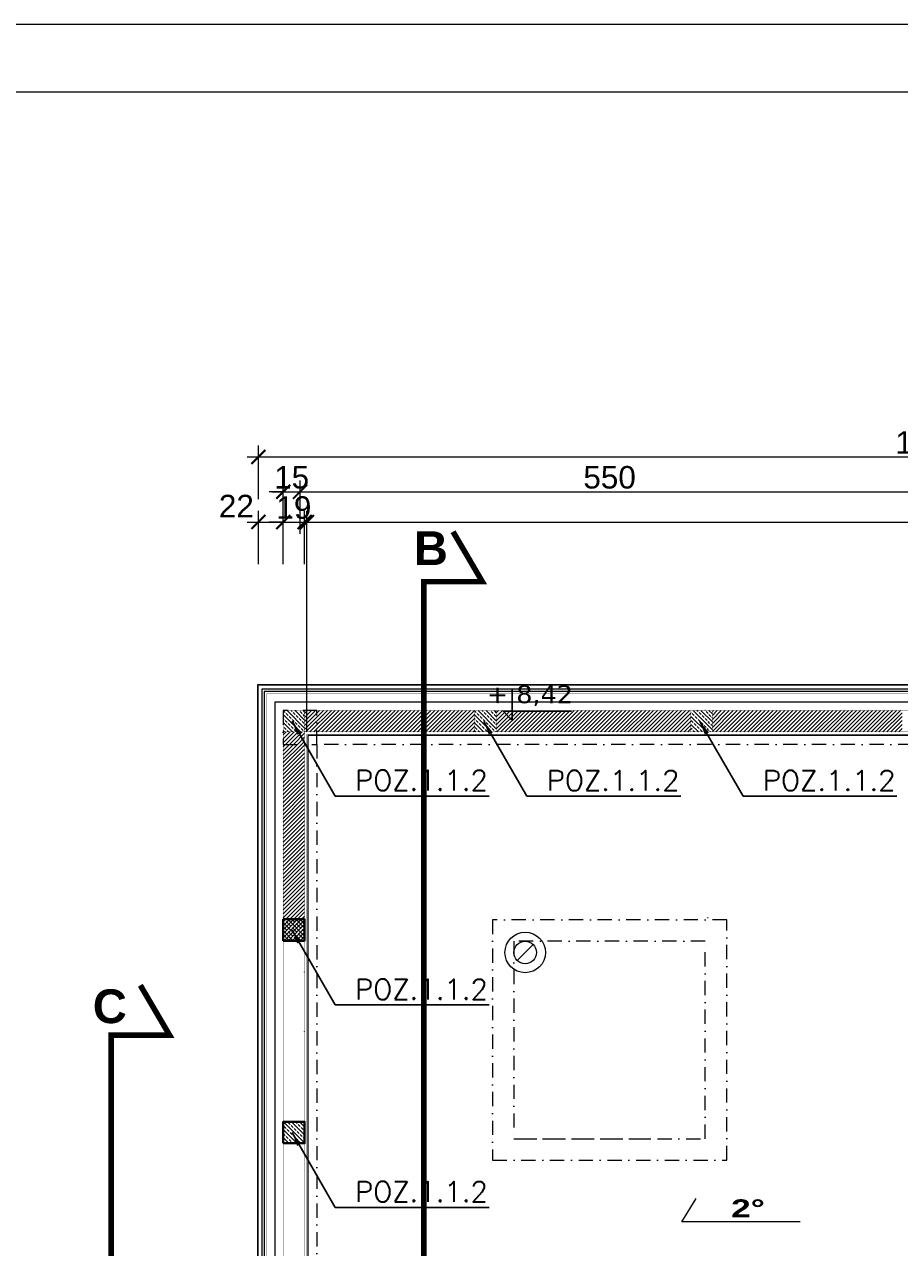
# Model space of a CAD drawing. Extents: x 4615668 to 9294084, y 5325188 to 10688993.
# Tile 568 of 656: x 4647092 to 4647870, y 5339258 to 5340345. Entities that reach past the tile are written whole.
import ezdxf

# ---------------------------------------------------------------- set-up
doc = ezdxf.new("R2010")
doc.units = 0
doc.header["$MEASUREMENT"] = 0
doc.linetypes.add('DASHDOT', pattern=[25.4, 12.7, -6.35, 0, -6.35])
for name, color, linetype in [('_', 7, 'Continuous'), ('DIM', 7, 'Continuous'), ('OPIS', 7, 'Continuous'), ('sciany', 1, 'Continuous')]:
    doc.layers.add(name, color=color, linetype=linetype)
for name, color, linetype, lineweight in [('hatch', 253, 'Continuous', 0), ('K-OPISY', 252, 'Continuous', 15), ('K-SCIANY GRUBY', 195, 'Continuous', 40), ('ocieplenie', 214, 'Continuous', 13), ('tynk', 252, 'Continuous', 5), ('Wymiar', 7, 'Continuous', 9)]:
    doc.layers.add(name, color=color, linetype=linetype, lineweight=lineweight)
doc.styles.add('ARIAL', font='arial.ttf', dxfattribs={"height": 10})
doc.styles.add('Arial Narrow 20', font='arial.ttf', dxfattribs={"height": 20})
doc.styles.add('ARIAL_CE', font='arial.ttf', dxfattribs={"height": 15})
doc.styles.add('janusz', font='txt', dxfattribs={"height": 10})
doc.styles.add('Simplex', font='simplex.shx')
doc.linetypes.add('BATTING', pattern='A,0.00254,-2.54,[134,ltypeshp.shx,S=2.54,R=0,X=-2.54,Y=0],-5.08,[134,ltypeshp.shx,S=2.54,R=180,X=2.54,Y=0],-2.54', length=10.16254)
doc.dimstyles.new('1do100 ok', dxfattribs={"dimscale": 0.5, "dimtxt": 12, "dimasz": 25, "dimexe": 20, "dimexo": 0, "dimgap": 5, "dimtad": 1, "dimdec": 0, "dimzin": 9, "dimtxsty": 'Arial Narrow 20', "dimblk": 'ARCHTICK', "dimcen": 3, "dimdle": 20, "dimclrd": 256, "dimclre": 256, "dimclrt": 256, "dimadec": 0, "dimazin": 2, "dimtfac": 1, "dimtdec": 0, "dimtix": 1, "dimtmove": 2, "dimatfit": 3, "dimldrblk": 'NONE', "dimfxl": 0, "dimtvp": 1, "dimtolj": 1, "dimtzin": 0, "dimlwd": 5, "dimlwe": 5, "dimarcsym": 0})
doc.dimstyles.new('1do50', dxfattribs={"dimscale": 5, "dimtxt": 2.5, "dimasz": 2.5, "dimexe": 2.5, "dimexo": 0.5, "dimgap": 1, "dimtad": 1, "dimdec": 1, "dimrnd": 0.5, "dimzin": 12, "dimdsep": 46, "dimtxsty": 'Simplex', "dimblk": 'OBLIQUE', "dimcen": 0.5, "dimdle": 2.5, "dimclrd": 256, "dimclre": 256, "dimclrt": 256, "dimadec": 1, "dimazin": 3, "dimtfac": 1, "dimtdec": 1, "dimtix": 1, "dimtmove": 0, "dimatfit": 3, "dimfxl": 0, "dimtolj": 1, "dimtzin": 0, "dimarcsym": 0})
pattern_1 = [(135, (8218.00784810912, -10341.49798640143), (-3.535533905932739, -3.535533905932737), []), (135, (8218.00784810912, -10337.96245250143), (-3.535533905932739, -3.535533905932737), [2.5, -1.25])]
pattern_2 = [(135, (8218.007848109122, -12032.49798664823), (-3.535533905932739, -3.535533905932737), []), (135, (8218.007848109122, -12028.96245274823), (-3.535533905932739, -3.535533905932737), [2.5, -1.25])]
pattern_3 = [(45, (0, 0), (-1.767766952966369, 1.767766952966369), [])]

# ---------------------------------------------------------------- blocks, each defined once
blk = doc.blocks.new('Z$W@#40D3745B')
at = {"layer": '_', "lineweight": 25, "ltscale": 4}
for p, q in [((8.12045731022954, 28.38340268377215), (8.12045731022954, -3.7355348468e-06)), ((8.12045731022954, -3.7355348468e-06), (-0.0008980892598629, 8.127442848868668)), ((-0.0008980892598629, 8.127442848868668), (60.8210113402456, 8.127442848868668))]:
    blk.add_line(p, q, dxfattribs=at)
blk = doc.blocks.new('_ArchTick')
at = {"color": 0, "linetype": 'ByBlock', "const_width": 0.15}
blk.add_lwpolyline([(-0.5, -0.5), (0.5, 0.5)], dxfattribs=at)
blk = doc.blocks.new('*D1136')
at = {"layer": 'Defpoints', "color": 0}
for p in [(4648493.969351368, 5339960.8887063), (4647299.991731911, 5339756.881309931), (4648493.969351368, 5339756.881309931)]:
    blk.add_point(p, dxfattribs=at)
at = {"layer": 'Wymiar', "linetype": 'Continuous', "lineweight": 5}
for p, q in [((4647299.991731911, 5339923.3887063), (4647299.991731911, 5339970.8887063)), ((4648493.969351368, 5339923.3887063), (4648493.969351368, 5339970.8887063)), ((4647289.991731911, 5339960.8887063), (4648503.969351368, 5339960.8887063))]:
    blk.add_line(p, q, dxfattribs=at)
at = {"layer": 'Wymiar', "linetype": 'ByBlock', "lineweight": 5, "xscale": 12.5, "yscale": 12.5, "zscale": 12.5, "rotation": 180}
blk.add_blockref('_ArchTick', (4647299.991731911, 5339960.8887063), dxfattribs=at)
at = {"layer": 'Wymiar', "linetype": 'ByBlock', "lineweight": 5, "xscale": 12.5, "yscale": 12.5, "zscale": 12.5}
blk.add_blockref('_ArchTick', (4648493.969351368, 5339960.8887063), dxfattribs=at)
at = {"layer": 'Wymiar', "lineweight": 0, "ltscale": 40, "insert": (4647896.980541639, 5339973.600166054), "char_height": 20, "attachment_point": 5, "style": 'Arial Narrow 20'}
blk.add_mtext('\\A1;1194', dxfattribs=at)
blk = doc.blocks.new('_None')
blk = doc.blocks.new('*D1137')
at = {"layer": 'Defpoints', "color": 0}
for p in [(4647336.969351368, 5339929.924752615), (4647321.969351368, 5339734.881309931), (4647336.969351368, 5339736.859015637)]:
    blk.add_point(p, dxfattribs=at)
at = {"layer": 'Wymiar', "linetype": 'Continuous', "lineweight": 5}
for p, q in [((4647321.969351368, 5339892.424752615), (4647321.969351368, 5339939.924752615)), ((4647336.969351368, 5339892.424752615), (4647336.969351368, 5339939.924752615)), ((4647321.969351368, 5339929.924752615), (4647309.469351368, 5339929.924752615)), ((4647311.969351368, 5339929.924752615), (4647346.969351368, 5339929.924752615)), ((4647336.969351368, 5339929.924752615), (4647349.469351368, 5339929.924752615))]:
    blk.add_line(p, q, dxfattribs=at)
at = {"layer": 'Wymiar', "linetype": 'ByBlock', "lineweight": 5, "xscale": 12.5, "yscale": 12.5, "zscale": 12.5}
blk.add_blockref('_ArchTick', (4647321.969351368, 5339929.924752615), dxfattribs=at)
at = {"layer": 'Wymiar', "linetype": 'ByBlock', "lineweight": 5, "xscale": 12.5, "yscale": 12.5, "zscale": 12.5, "rotation": 180}
blk.add_blockref('_ArchTick', (4647336.969351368, 5339929.924752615), dxfattribs=at)
at = {"layer": 'Wymiar', "lineweight": 0, "ltscale": 40, "insert": (4647329.469351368, 5339942.636212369), "char_height": 20, "attachment_point": 5, "style": 'Arial Narrow 20'}
blk.add_mtext('\\A1;15', dxfattribs=at)
blk = doc.blocks.new('*D1138')
at = {"layer": 'Defpoints', "color": 0}
for p in [(4647886.969351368, 5339929.924752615), (4647886.969351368, 5339914.586398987), (4647336.969351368, 5339736.859015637)]:
    blk.add_point(p, dxfattribs=at)
at = {"layer": 'Wymiar', "linetype": 'Continuous', "lineweight": 5}
for p, q in [((4647336.969351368, 5339892.424752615), (4647336.969351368, 5339939.924752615)), ((4647886.969351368, 5339914.586398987), (4647886.969351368, 5339939.924752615)), ((4647326.969351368, 5339929.924752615), (4647896.969351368, 5339929.924752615))]:
    blk.add_line(p, q, dxfattribs=at)
at = {"layer": 'Wymiar', "linetype": 'ByBlock', "lineweight": 5, "xscale": 12.5, "yscale": 12.5, "zscale": 12.5, "rotation": 180}
blk.add_blockref('_ArchTick', (4647336.969351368, 5339929.924752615), dxfattribs=at)
at = {"layer": 'Wymiar', "linetype": 'ByBlock', "lineweight": 5, "xscale": 12.5, "yscale": 12.5, "zscale": 12.5}
blk.add_blockref('_ArchTick', (4647886.969351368, 5339929.924752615), dxfattribs=at)
at = {"layer": 'Wymiar', "lineweight": 0, "ltscale": 40, "insert": (4647611.969351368, 5339942.636212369), "char_height": 20, "attachment_point": 5, "style": 'Arial Narrow 20'}
blk.add_mtext('\\A1;550', dxfattribs=at)
blk = doc.blocks.new('*D1141')
at = {"layer": 'Defpoints', "color": 0}
for p in [(4647321.969351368, 5339903.029469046), (4647299.991731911, 5339756.881309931), (4647321.969351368, 5339739.33282953)]:
    blk.add_point(p, dxfattribs=at)
at = {"layer": 'Wymiar', "linetype": 'Continuous', "lineweight": 5}
for p, q in [((4647299.991731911, 5339865.529469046), (4647299.991731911, 5339913.029469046)), ((4647321.969351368, 5339865.529469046), (4647321.969351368, 5339913.029469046)), ((4647289.991731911, 5339903.029469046), (4647331.969351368, 5339903.029469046))]:
    blk.add_line(p, q, dxfattribs=at)
at = {"layer": 'Wymiar', "linetype": 'ByBlock', "lineweight": 5, "xscale": 12.5, "yscale": 12.5, "zscale": 12.5, "rotation": 180}
blk.add_blockref('_ArchTick', (4647299.991731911, 5339903.029469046), dxfattribs=at)
at = {"layer": 'Wymiar', "linetype": 'ByBlock', "lineweight": 5, "xscale": 12.5, "yscale": 12.5, "zscale": 12.5}
blk.add_blockref('_ArchTick', (4647321.969351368, 5339903.029469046), dxfattribs=at)
at = {"layer": 'Wymiar', "lineweight": 0, "ltscale": 40, "insert": (4647280.350425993, 5339917.207246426), "char_height": 20, "attachment_point": 5, "style": 'Arial Narrow 20'}
blk.add_mtext('\\A1;22', dxfattribs=at)
blk = doc.blocks.new('*D1142')
at = {"layer": 'Defpoints', "color": 0}
for p in [(4647340.991731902, 5339903.029469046), (4647321.969351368, 5339739.33282953), (4647340.991731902, 5339716.416004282)]:
    blk.add_point(p, dxfattribs=at)
at = {"layer": 'Wymiar', "linetype": 'Continuous', "lineweight": 5}
for p, q in [((4647321.969351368, 5339865.529469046), (4647321.969351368, 5339913.029469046)), ((4647340.991731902, 5339865.529469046), (4647340.991731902, 5339913.029469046)), ((4647321.969351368, 5339903.029469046), (4647309.469351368, 5339903.029469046)), ((4647311.969351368, 5339903.029469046), (4647350.991731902, 5339903.029469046)), ((4647340.991731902, 5339903.029469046), (4647353.491731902, 5339903.029469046))]:
    blk.add_line(p, q, dxfattribs=at)
at = {"layer": 'Wymiar', "linetype": 'ByBlock', "lineweight": 5, "xscale": 12.5, "yscale": 12.5, "zscale": 12.5}
blk.add_blockref('_ArchTick', (4647321.969351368, 5339903.029469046), dxfattribs=at)
at = {"layer": 'Wymiar', "linetype": 'ByBlock', "lineweight": 5, "xscale": 12.5, "yscale": 12.5, "zscale": 12.5, "rotation": 180}
blk.add_blockref('_ArchTick', (4647340.991731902, 5339903.029469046), dxfattribs=at)
at = {"layer": 'Wymiar', "lineweight": 0, "ltscale": 40, "insert": (4647331.480541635, 5339915.7409288), "char_height": 20, "attachment_point": 5, "style": 'Arial Narrow 20'}
blk.add_mtext('\\A1;19', dxfattribs=at)
blk = doc.blocks.new('*D1154')
at = {"layer": 'Defpoints', "color": 0}
for p in [(4646891.492175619, 5339757.416004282), (4647299.991731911, 5339757.416004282), (4647089.991731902, 5339217.416004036)]:
    blk.add_point(p, dxfattribs=at)
at = {"layer": 'DIM', "lineweight": 5, "ltscale": 40}
for p, q in [((4646891.492175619, 5339207.416004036), (4646891.492175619, 5339767.416004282)), ((4646928.992175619, 5339757.416004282), (4646881.492175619, 5339757.416004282)), ((4646928.992175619, 5339217.416004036), (4646881.492175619, 5339217.416004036))]:
    blk.add_line(p, q, dxfattribs=at)
at = {"layer": 'DIM', "linetype": 'ByBlock', "lineweight": 5, "xscale": 12.5, "yscale": 12.5, "zscale": 12.5}
for p, rotation in [((4646891.492175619, 5339757.416004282), 90), ((4646891.492175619, 5339217.416004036), 270)]:
    blk.add_blockref('_ArchTick', p, dxfattribs=dict(at, rotation=rotation))
at = {"layer": 'DIM', "lineweight": 0, "ltscale": 40, "insert": (4646878.780715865, 5339487.416004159), "char_height": 20, "attachment_point": 5, "rotation": 90, "style": 'Arial Narrow 20'}
blk.add_mtext('\\A1;540', dxfattribs=at)
blk = doc.blocks.new('*D4444')
at = {"layer": 'Defpoints', "color": 0}
for p in [(4648471.991731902, 5339903.029469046), (4647342.991731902, 5339716.416004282), (4648471.991731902, 5339716.416004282)]:
    blk.add_point(p, dxfattribs=at)
at = {"layer": 'DIM', "lineweight": 5, "ltscale": 40}
for p, q in [((4647342.991731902, 5339716.416004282), (4647342.991731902, 5339913.029469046)), ((4648471.991731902, 5339716.416004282), (4648471.991731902, 5339913.029469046)), ((4647332.991731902, 5339903.029469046), (4648481.991731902, 5339903.029469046))]:
    blk.add_line(p, q, dxfattribs=at)
at = {"layer": 'DIM', "linetype": 'ByBlock', "lineweight": 5, "xscale": 12.5, "yscale": 12.5, "zscale": 12.5, "rotation": 180}
blk.add_blockref('_ArchTick', (4647342.991731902, 5339903.029469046), dxfattribs=at)
at = {"layer": 'DIM', "linetype": 'ByBlock', "lineweight": 5, "xscale": 12.5, "yscale": 12.5, "zscale": 12.5}
blk.add_blockref('_ArchTick', (4648471.991731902, 5339903.029469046), dxfattribs=at)
at = {"layer": 'DIM', "lineweight": 0, "ltscale": 40, "insert": (4647907.491731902, 5339915.7409288), "char_height": 20, "attachment_point": 5, "style": 'Arial Narrow 20'}
blk.add_mtext('\\A1;1129', dxfattribs=at)
blk = doc.blocks.new('*D4448')
at = {"layer": 'Defpoints', "color": 0}
for p in [(4646928.671338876, 5339716.416004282), (4647340.991731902, 5339716.416004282), (4647340.991731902, 5338044.416004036)]:
    blk.add_point(p, dxfattribs=at)
at = {"layer": 'DIM', "lineweight": 5, "ltscale": 40}
for p, q in [((4646928.671338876, 5338034.416004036), (4646928.671338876, 5339726.416004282)), ((4646966.171338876, 5339716.416004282), (4646918.671338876, 5339716.416004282)), ((4646966.171338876, 5338044.416004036), (4646918.671338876, 5338044.416004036))]:
    blk.add_line(p, q, dxfattribs=at)
at = {"layer": 'DIM', "linetype": 'ByBlock', "lineweight": 5, "xscale": 12.5, "yscale": 12.5, "zscale": 12.5}
for p, rotation in [((4646928.671338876, 5339716.416004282), 90), ((4646928.671338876, 5338044.416004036), 270)]:
    blk.add_blockref('_ArchTick', p, dxfattribs=dict(at, rotation=rotation))
at = {"layer": 'DIM', "lineweight": 0, "ltscale": 40, "insert": (4646915.959879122, 5338880.416004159), "char_height": 20, "attachment_point": 5, "rotation": 90, "style": 'Arial Narrow 20'}
blk.add_mtext('\\A1;1672', dxfattribs=at)
blk = doc.blocks.new('*D4449')
at = {"layer": 'Defpoints', "color": 0}
for p in [(4646928.671338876, 5339735.416004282), (4647321.991731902, 5339735.416004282), (4647340.991731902, 5339716.416004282)]:
    blk.add_point(p, dxfattribs=at)
at = {"layer": 'DIM', "lineweight": 5, "ltscale": 40}
for p, q in [((4646928.671338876, 5339735.416004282), (4646928.671338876, 5339747.916004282)), ((4646928.671338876, 5339706.416004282), (4646928.671338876, 5339745.416004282)), ((4646966.171338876, 5339735.416004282), (4646918.671338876, 5339735.416004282)), ((4646966.171338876, 5339716.416004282), (4646918.671338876, 5339716.416004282)), ((4646928.671338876, 5339716.416004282), (4646928.671338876, 5339703.916004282))]:
    blk.add_line(p, q, dxfattribs=at)
at = {"layer": 'DIM', "linetype": 'ByBlock', "lineweight": 5, "xscale": 12.5, "yscale": 12.5, "zscale": 12.5}
for p, rotation in [((4646928.671338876, 5339735.416004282), 270), ((4646928.671338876, 5339716.416004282), 90)]:
    blk.add_blockref('_ArchTick', p, dxfattribs=dict(at, rotation=rotation))
at = {"layer": 'DIM', "lineweight": 0, "ltscale": 40, "insert": (4646915.959879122, 5339725.916004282), "char_height": 20, "attachment_point": 5, "rotation": 90, "style": 'Arial Narrow 20'}
blk.add_mtext('\\A1;19', dxfattribs=at)
blk = doc.blocks.new('*D4452')
at = {"layer": 'Defpoints', "color": 0}
for p in [(4646969.248522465, 5339735.416004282), (4647321.991731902, 5339735.416004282), (4647111.991731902, 5339195.416004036)]:
    blk.add_point(p, dxfattribs=at)
at = {"layer": 'DIM', "lineweight": 5, "ltscale": 40}
for p, q in [((4646969.248522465, 5339185.416004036), (4646969.248522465, 5339745.416004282)), ((4647006.748522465, 5339735.416004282), (4646959.248522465, 5339735.416004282)), ((4647006.748522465, 5339195.416004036), (4646959.248522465, 5339195.416004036))]:
    blk.add_line(p, q, dxfattribs=at)
at = {"layer": 'DIM', "linetype": 'ByBlock', "lineweight": 5, "xscale": 12.5, "yscale": 12.5, "zscale": 12.5}
for p, rotation in [((4646969.248522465, 5339735.416004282), 90), ((4646969.248522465, 5339195.416004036), 270)]:
    blk.add_blockref('_ArchTick', p, dxfattribs=dict(at, rotation=rotation))
at = {"layer": 'DIM', "lineweight": 0, "ltscale": 40, "insert": (4646956.537062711, 5339465.416004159), "char_height": 20, "attachment_point": 5, "rotation": 90, "style": 'Arial Narrow 20'}
blk.add_mtext('\\A1;540', dxfattribs=at)
blk = doc.blocks.new('_Oblique')
at = {"color": 0, "linetype": 'ByBlock', "lineweight": -2}
blk.add_line((-0.5, -0.5), (0.5, 0.5), dxfattribs=at)

msp = doc.modelspace()

# ---------------------------------------------------------------- hatches: boundary and pattern name
at = {"layer": 'hatch', "lineweight": 0, "ltscale": 40, "transparency": 33554687}
h = msp.add_hatch(dxfattribs=at)
h.set_pattern_fill('ANSI33', color=256, scale=20, angle=90)
h.set_pattern_definition(pattern_1)
h.paths.add_polyline_path([(4647321.969351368, 5339716.416004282), (4647340.969351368, 5339716.416004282), (4647340.969351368, 5339735.416004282), (4647321.969351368, 5339735.416004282)])
h = msp.add_hatch(dxfattribs=at)
h.set_pattern_fill('ANSI31', color=256, scale=20)
h.set_pattern_definition(pattern_3)
h.paths.add_polyline_path([(4648441.991731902, 5339735.416004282), (4648279.262915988, 5339735.416004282), (4648279.262915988, 5339716.416004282), (4648441.991731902, 5339716.416004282), (4648441.991731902, 5339735.416004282)], is_closed=False)
h.paths.add_polyline_path([(4648441.991731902, 5339735.416004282), (4648441.991731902, 5339716.416004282), (4648451.969351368, 5339716.416004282), (4648451.969351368, 5339735.416004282), (4648441.991731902, 5339735.416004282)], is_closed=False)
h.paths.add_polyline_path([(4648260.262915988, 5339735.416004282), (4648087.262915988, 5339735.416004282), (4648087.262915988, 5339716.416004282), (4648260.262915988, 5339716.416004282), (4648260.262915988, 5339735.416004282)], is_closed=False)
h.paths.add_polyline_path([(4648068.262915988, 5339735.416004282), (4647901.991731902, 5339735.416004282), (4647901.991731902, 5339716.416004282), (4648068.262915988, 5339716.416004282), (4648068.262915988, 5339735.416004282)], is_closed=False)
h.paths.add_polyline_path([(4647871.991731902, 5339735.416004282), (4647703.262915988, 5339735.416004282), (4647703.262915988, 5339716.416004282), (4647871.991731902, 5339716.416004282), (4647871.991731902, 5339735.416004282)], is_closed=False)
h.paths.add_polyline_path([(4647901.991731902, 5339735.416004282), (4647901.991731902, 5339716.416004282), (4648068.262915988, 5339716.416004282), (4648068.262915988, 5339735.416004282), (4647901.991731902, 5339735.416004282)], is_closed=False)
h.paths.add_polyline_path([(4647684.262915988, 5339735.416004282), (4647511.262915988, 5339735.416004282), (4647511.262915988, 5339716.416004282), (4647684.262915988, 5339716.416004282), (4647684.262915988, 5339735.416004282)], is_closed=False)
h.paths.add_polyline_path([(4647351.991731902, 5339735.416004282), (4647351.991731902, 5339716.416004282), (4647446.841192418, 5339716.416004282), (4647446.841192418, 5339735.416004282), (4647351.991731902, 5339735.416004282)], is_closed=False)
h.paths.add_polyline_path([(4647492.262915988, 5339716.416004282), (4647492.262915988, 5339735.416004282), (4647446.841192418, 5339735.416004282), (4647446.841192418, 5339716.416004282), (4647492.262915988, 5339716.416004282)], is_closed=False)
h.paths.add_polyline_path([(4647340.991731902, 5339705.416004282), (4647340.991731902, 5339716.416004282), (4647351.991731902, 5339716.416004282), (4647351.991731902, 5339735.416004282), (4647340.969351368, 5339735.416004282), (4647340.969351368, 5339716.416004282), (4647321.991731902, 5339716.416004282), (4647321.991731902, 5339705.416004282), (4647340.991731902, 5339705.416004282)], is_closed=False)
h = msp.add_hatch(dxfattribs=at)
h.set_pattern_fill('ANSI31', color=256, scale=20)
h.set_pattern_definition(pattern_3)
h.paths.add_polyline_path([(4647580.984213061, 5338044.416004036), (4647340.991731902, 5338044.416004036), (4647340.991731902, 5339705.416004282), (4647321.991731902, 5339705.416004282), (4647321.991731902, 5338025.416004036), (4647580.984213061, 5338025.416004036), (4647580.984213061, 5338044.416004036)], is_closed=False)
h.paths.add_polyline_path([(4647580.984213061, 5338044.416004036), (4647340.991731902, 5338044.416004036), (4647340.991731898, 5339530.916004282), (4647321.991731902, 5339530.916004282), (4647321.991731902, 5338025.416004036), (4647580.984213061, 5338025.416004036), (4647580.984213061, 5338044.416004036)], is_closed=False)
h.paths.add_polyline_path([(4647321.991731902, 5339735.416004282), (4647321.991731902, 5338989.916004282), (4647340.991731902, 5338989.916004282), (4647340.991731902, 5339716.416004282), (4647446.841192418, 5339716.416004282), (4647446.841192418, 5339735.416004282), (4647321.991731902, 5339735.416004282)], is_closed=False)
h.paths.add_polyline_path([(4647321.991731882, 5338789.916004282), (4647340.991731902, 5338789.916004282), (4647340.991731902, 5338840.166050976), (4647321.991731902, 5338840.166050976), (4647321.991731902, 5338789.916004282)], is_closed=False)
h.paths.add_polyline_path([(4647340.991731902, 5339716.416004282), (4647446.841192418, 5339716.416004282), (4647446.841192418, 5339735.416004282), (4647321.991731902, 5339735.416004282), (4647321.991731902, 5339195.416004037), (4647340.991731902, 5339195.416004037), (4647340.991731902, 5339716.416004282)], is_closed=False, flags=16)
h.paths.add_polyline_path([(4647340.991731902, 5338970.916004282), (4647321.991731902, 5338970.916004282), (4647321.991731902, 5338840.166050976), (4647340.991731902, 5338840.166050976), (4647340.991731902, 5338970.916004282)], is_closed=False, flags=16)
h = msp.add_hatch(dxfattribs=at)
h.set_pattern_fill('ANSI33', color=256, scale=20, angle=90)
h.set_pattern_definition(pattern_1)
h.paths.add_polyline_path([(4647492.262915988, 5339716.416004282), (4647511.262915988, 5339716.416004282), (4647511.262915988, 5339735.416004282), (4647492.262915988, 5339735.416004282)])
h = msp.add_hatch(dxfattribs=at)
h.set_pattern_fill('ANSI33', color=256, scale=20, angle=90)
h.set_pattern_definition(pattern_1)
h.paths.add_polyline_path([(4647684.262915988, 5339716.416004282), (4647703.262915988, 5339716.416004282), (4647703.262915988, 5339735.416004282), (4647684.262915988, 5339735.416004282)])
h = msp.add_hatch(dxfattribs=at)
h.set_pattern_fill('ANSI33', color=256, scale=20, angle=90)
h.set_pattern_definition(pattern_2)
h.paths.add_polyline_path([(4647321.991731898, 5339530.916004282), (4647340.991731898, 5339530.916004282), (4647340.991731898, 5339549.916004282), (4647321.991731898, 5339549.916004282)])
h = msp.add_hatch(dxfattribs=at)
h.set_pattern_fill('ANSI33', color=256, scale=20, angle=90)
h.set_pattern_definition(pattern_2)
h.paths.add_polyline_path([(4647321.991731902, 5339350.916004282), (4647340.991731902, 5339350.916004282), (4647340.991731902, 5339369.916004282), (4647321.991731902, 5339369.916004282)])

# ---------------------------------------------------------------- linework, layer by layer
at = {"lineweight": 0, "ltscale": 40}
for p, q in [((4647529.920664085, 5339513.344936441), (4647544.062799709, 5339527.487072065)), ((4647676.12862636, 5339280.93027044), (4647688.990705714, 5339301.684591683)), ((4647781.40518335, 5339280.93027044), (4647676.12862636, 5339280.93027044))]:
    msp.add_line(p, q, dxfattribs=at)
at = {"linetype": 'DASHDOT', "lineweight": 0}
msp.add_line((4647534.491732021, 5339354.905819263), (4647648.491731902, 5339354.905819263), dxfattribs=at)
at = {"lineweight": 0, "ltscale": 40}
for points in [[(4648494.991731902, 5339713.416004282), (4648494.991731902, 5339758.416004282), (4647298.991731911, 5339758.416004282), (4647298.991731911, 5338002.416004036), (4648494.991731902, 5338002.416004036), (4648494.991731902, 5338047.416004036)], [(4648494.991731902, 5339713.416004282), (4647343.991731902, 5339713.416004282), (4647343.991731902, 5338047.416004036), (4648494.991094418, 5338047.416004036)]]:
    msp.add_lwpolyline(points, dxfattribs=at)
at = {"linetype": 'DASHDOT', "lineweight": 0}
for points in [[(4647321.991731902, 5339705.416004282), (4647351.991731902, 5339705.416004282), (4647351.991731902, 5339735.416004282), (4647321.991731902, 5339735.416004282)], [(4647351.991731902, 5338055.416004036), (4648441.991731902, 5338055.416004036), (4648441.991731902, 5339705.416004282), (4647351.991731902, 5339705.416004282)], [(4647507.991731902, 5339335.946913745), (4647715.991731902, 5339335.946913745), (4647715.991731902, 5339549.416004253), (4647507.991731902, 5339549.416004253)], [(4647526.991731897, 5339354.905819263), (4647696.991731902, 5339354.905819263), (4647696.991731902, 5339530.416004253), (4647526.991731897, 5339530.416004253)]]:
    msp.add_lwpolyline(points, close=True, dxfattribs=at)
at = {"lineweight": 0, "ltscale": 40}
for radius in [18, 10]:
    msp.add_circle((4647536.991731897, 5339520.416004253), radius, dxfattribs=at)
at = {"layer": 'hatch', "color": 252}
for points in [[(4645711.58735956, 5337397.245262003), (4649911.58735956, 5337397.245262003), (4649911.58735956, 5340345.245262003), (4645711.58735956, 5340345.245262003)], [(4645711.58735956, 5337397.245262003), (4649911.58735956, 5337397.245262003), (4649911.58735956, 5340345.245262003), (4645711.58735956, 5340345.245262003)], [(4646031.58735956, 5340285.245262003), (4649851.58735956, 5340285.245262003), (4649851.58735956, 5337457.245262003), (4646031.58735956, 5337457.245262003)]]:
    msp.add_lwpolyline(points, close=True, dxfattribs=at)
at = {"layer": 'hatch', "linetype": 'BATTING', "lineweight": 0, "ltscale": 0.75}
msp.add_lwpolyline([(4648479.491731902, 5339713.416004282), (4648479.491731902, 5339742.916004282), (4647314.491731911, 5339742.916004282), (4647314.491731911, 5338017.916004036), (4648479.491731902, 5338017.916004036), (4648479.491731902, 5338047.416004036)], dxfattribs=at)
at = {"layer": 'K-SCIANY GRUBY'}
for points in [[(4647321.991731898, 5339530.916004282), (4647340.991731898, 5339530.916004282), (4647340.991731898, 5339549.916004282), (4647321.991731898, 5339549.916004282)], [(4647321.991731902, 5339350.916004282), (4647340.991731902, 5339350.916004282), (4647340.991731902, 5339369.916004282), (4647321.991731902, 5339369.916004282)]]:
    msp.add_lwpolyline(points, close=True, dxfattribs=at)
at = {"layer": 'ocieplenie', "lineweight": 0, "ltscale": 40}
for points, const_width in [([(4648493.991731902, 5339714.416004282), (4648493.991731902, 5339757.416004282), (4647299.991731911, 5339757.416004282), (4647299.991731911, 5338003.416004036), (4648493.991731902, 5338003.416004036), (4648493.991731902, 5338046.416004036)], 0.1), ([(4648486.991731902, 5339714.416004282), (4648486.991731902, 5339750.416004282), (4647306.991731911, 5339750.416004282), (4647306.991731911, 5338010.416004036), (4648486.991731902, 5338010.416004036), (4648486.991731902, 5338046.416004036)], 0.3)]:
    msp.add_lwpolyline(points, dxfattribs=dict(at, const_width=const_width))
for points in [[(4648490.991731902, 5339714.416004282), (4648490.991731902, 5339754.416004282), (4647302.991731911, 5339754.416004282), (4647302.991731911, 5338006.416004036), (4648490.991731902, 5338006.416004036), (4648490.991731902, 5338046.416004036)], [(4648488.991731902, 5339714.416004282), (4648488.991731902, 5339752.416004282), (4647304.991731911, 5339752.416004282), (4647304.991731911, 5338008.416004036), (4648488.991731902, 5338008.416004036), (4648488.991731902, 5338046.416004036)]]:
    msp.add_lwpolyline(points, dxfattribs=at)
at = {"layer": 'sciany', "ltscale": 40, "const_width": 0.3}
for points in [[(4647321.969351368, 5339716.416004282), (4647340.969351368, 5339716.416004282), (4647340.969351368, 5339735.416004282), (4647321.969351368, 5339735.416004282)], [(4647321.969351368, 5339716.416004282), (4647340.969351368, 5339716.416004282), (4647340.969351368, 5339735.416004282), (4647321.969351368, 5339735.416004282)], [(4647492.262915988, 5339716.416004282), (4647511.262915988, 5339716.416004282), (4647511.262915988, 5339735.416004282), (4647492.262915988, 5339735.416004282)], [(4647492.262915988, 5339716.416004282), (4647511.262915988, 5339716.416004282), (4647511.262915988, 5339735.416004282), (4647492.262915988, 5339735.416004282)], [(4647684.262915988, 5339716.416004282), (4647703.262915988, 5339716.416004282), (4647703.262915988, 5339735.416004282), (4647684.262915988, 5339735.416004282)], [(4647684.262915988, 5339716.416004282), (4647703.262915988, 5339716.416004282), (4647703.262915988, 5339735.416004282), (4647684.262915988, 5339735.416004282)], [(4647321.991731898, 5339530.916004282), (4647340.991731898, 5339530.916004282), (4647340.991731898, 5339549.916004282), (4647321.991731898, 5339549.916004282)], [(4647321.991731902, 5339350.916004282), (4647340.991731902, 5339350.916004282), (4647340.991731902, 5339369.916004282), (4647321.991731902, 5339369.916004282)]]:
    msp.add_lwpolyline(points, close=True, dxfattribs=at)
for points in [[(4648471.991731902, 5339716.416004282), (4648471.991731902, 5339735.416004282), (4647321.991731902, 5339735.416004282), (4647321.991731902, 5338025.416004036), (4648471.991731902, 5338025.416004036), (4648471.991731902, 5338044.416004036)], [(4648471.991731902, 5339716.416004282), (4647340.991731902, 5339716.416004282), (4647340.991731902, 5338044.416004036), (4648471.991731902, 5338044.416004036)]]:
    msp.add_lwpolyline(points, dxfattribs=at)
at = {"layer": 'tynk', "lineweight": 5, "ltscale": 40, "const_width": 0.1}
msp.add_lwpolyline([(4647342.991731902, 5338046.416004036), (4648494.991094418, 5338046.416004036), (4648494.991094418, 5339714.416004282), (4647342.991731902, 5339714.416004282)], close=True, dxfattribs=at)
at = {"layer": 'tynk', "lineweight": 0, "ltscale": 40}
for points in [[(4647698.991731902, 5339551.416004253), (4647699.53016702, 5339551.416004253)], [(4647648.491731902, 5339356.905819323), (4647648.491731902, 5339356.946913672)]]:
    msp.add_lwpolyline(points, dxfattribs=at)
at = {"layer": 'Wymiar', "linetype": 'DASHDOT', "lineweight": 0, "const_width": 5}
for points in [[(4647472.856808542, 5339894.404087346), (4647498.872424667, 5339849.998121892), (4647446.841192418, 5339849.998121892), (4647446.841192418, 5338763.868575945), (4647580.984213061, 5338763.868575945), (4647580.984213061, 5337787.921331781), (4647633.914638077, 5337787.921331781), (4647626.73090787, 5337758.83598509)], [(4647195.045254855, 5338269.467878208), (4647221.06087098, 5338313.873843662), (4647169.029638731, 5338313.873843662), (4647169.029638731, 5338360.715459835), (4647169.029638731, 5339446.845005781), (4647221.06087098, 5339446.845005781), (4647195.045254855, 5339491.250971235)]]:
    msp.add_lwpolyline(points, dxfattribs=at)

# ---------------------------------------------------------------- block references
at = {"layer": 'sciany', "linetype": 'Continuous'}
msp.add_blockref('Z$W@#40D3745B', (4647517.322773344, 5339726.714332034), dxfattribs=at)

# ---------------------------------------------------------------- texts
at = {"layer": '_', "lineweight": 25, "ltscale": 4, "insert": (4647502.878969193, 5339758.014980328), "char_height": 16, "width": 225.8784648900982, "attachment_point": 1, "rotation": 359.97852154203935, "style": 'janusz'}
msp.add_mtext('{\\W1.2;\\fTahoma|b0|i0|c238|p34;+ 8,42 }', dxfattribs=at)
at = {"layer": 'K-OPISY', "char_height": 18, "attachment_point": 7, "style": 'Simplex'}
for insert in [(4647385.714529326, 5339664.401787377), (4647556.008093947, 5339664.271091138), (4647748.008093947, 5339664.271091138), (4647385.714529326, 5339478.771091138), (4647385.714529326, 5339298.771091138)]:
    msp.add_mtext('{\\C0;POZ.1.1.2}', dxfattribs=dict(at, insert=insert))
at = {"layer": 'OPIS'}
for s, insert, char_height, width, attachment_point, rotation, style in [('\\pxi-4,l6.666675,t6.666675;{\\fArial CE|b1|i0|c238|p34;B}', (4647413.216681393, 5339879.855021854), 30, 1777.51737514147, 5, 359.8455516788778, 'ARIAL_CE'), ('\\pxi-4,l6.666675,t6.666675;{\\fArial CE|b1|i0|c238|p34;C}', (4647127.907967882, 5339472.524290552), 30, 1777.51737514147, 5, 359.8455516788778, 'ARIAL_CE'), ('{\\W1.4;\\fArial|b1|i0|c238|p34;\\C0; 2%%D}', (4647711.220812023, 5339300.933888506), 16, 735.9235298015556, 1, 0.15444832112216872, 'ARIAL')]:
    msp.add_mtext(s, dxfattribs=dict(at, insert=insert, char_height=char_height, width=width, attachment_point=attachment_point, rotation=rotation, style=style))

# ---------------------------------------------------------------- dimensions: what is measured, and where the dimension line sits
at = {"layer": 'DIM', "color": 1, "lineweight": 0, "ltscale": 40}
dim = msp.add_linear_dim(base=(4648471.991731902, 5339903.029469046), p1=(4647342.991731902, 5339716.416004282), p2=(4648471.991731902, 5339716.416004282), dimstyle='1do100 ok', override={"dimfxl": 1, "dimfxlon": 0}, dxfattribs=at)
dim.commit()
dim.dimension.update_dxf_attribs({"geometry": '*D4444', "text_midpoint": (4647907.491731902, 5339915.7409288)})
at = {"layer": 'DIM', "lineweight": 0, "ltscale": 40}
for base, p1, p2, picture, middle in [((4646891.492175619, 5339757.416004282), (4647089.991731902, 5339217.416004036), (4647299.991731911, 5339757.416004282), '*D1154', (4646878.780715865, 5339487.416004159)), ((4646928.671338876, 5339735.416004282), (4647340.991731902, 5339716.416004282), (4647321.991731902, 5339735.416004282), '*D4449', (4646915.959879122, 5339725.916004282)), ((4646969.248522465, 5339735.416004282), (4647111.991731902, 5339195.416004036), (4647321.991731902, 5339735.416004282), '*D4452', (4646956.537062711, 5339465.416004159)), ((4646928.671338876, 5339716.416004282), (4647340.991731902, 5338044.416004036), (4647340.991731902, 5339716.416004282), '*D4448', (4646915.959879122, 5338880.416004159))]:
    dim = msp.add_linear_dim(base=base, p1=p1, p2=p2, angle=90, dimstyle='1do100 ok', override={"dimtxsty": 'Arial Narrow 20', "dimldrblk": 'None'}, dxfattribs=at)
    dim.commit()
    dim.dimension.update_dxf_attribs({"geometry": picture, "text_midpoint": middle})
at = {"layer": 'Wymiar', "color": 31, "linetype": 'Continuous', "lineweight": 0}
for base, p1, p2, picture, middle in [((4648493.969351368, 5339960.8887063), (4647299.991731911, 5339756.881309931), (4648493.969351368, 5339756.881309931), '*D1136', (4647896.980541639, 5339973.600166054)), ((4647336.969351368, 5339929.924752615), (4647321.969351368, 5339734.881309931), (4647336.969351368, 5339736.859015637), '*D1137', (4647329.469351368, 5339942.636212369)), ((4647886.969351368, 5339929.924752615), (4647336.969351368, 5339736.859015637), (4647886.969351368, 5339914.586398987), '*D1138', (4647611.969351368, 5339942.636212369)), ((4647340.991731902, 5339903.029469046), (4647321.969351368, 5339739.33282953), (4647340.991731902, 5339716.416004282), '*D1142', (4647331.480541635, 5339915.7409288))]:
    dim = msp.add_linear_dim(base=base, p1=p1, p2=p2, dimstyle='1do100 ok', override={"dimtxsty": 'Arial Narrow 20', "dimldrblk": 'None'}, dxfattribs=at)
    dim.commit()
    dim.dimension.update_dxf_attribs({"geometry": picture, "text_midpoint": middle})
dim = msp.add_linear_dim(base=(4647321.969351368, 5339903.029469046), p1=(4647299.991731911, 5339756.881309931), p2=(4647321.969351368, 5339739.33282953), dimstyle='1do100 ok', override={"dimtxsty": 'Arial Narrow 20', "dimldrblk": 'None'}, dxfattribs=at)
dim.commit()
dim.dimension.update_dxf_attribs({"geometry": '*D1141', "text_midpoint": (4647280.350425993, 5339917.207246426), "dimtype": 160})

# ---------------------------------------------------------------- leaders
at = {"layer": 'K-OPISY', "annotation_type": 0, "has_hookline": 1, "hookline_direction": 0, "text_width": 119.1428571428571}
for points in [[(4647329.882729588, 5339725.909924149), (4647368.214529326, 5339659.401787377), (4647380.714529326, 5339659.401787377)], [(4647500.176294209, 5339725.77922791), (4647538.508093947, 5339659.271091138), (4647551.008093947, 5339659.271091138)], [(4647692.176294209, 5339725.77922791), (4647730.508093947, 5339659.271091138), (4647743.008093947, 5339659.271091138)], [(4647329.882729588, 5339540.27922791), (4647368.214529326, 5339473.771091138), (4647380.714529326, 5339473.771091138)], [(4647329.882729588, 5339360.27922791), (4647368.214529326, 5339293.771091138), (4647380.714529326, 5339293.771091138)]]:
    msp.add_leader(points, dimstyle='1do50', override={"dimgap": 1, "dimtad": 1}, dxfattribs=at)

doc.saveas('drawing.dxf')
